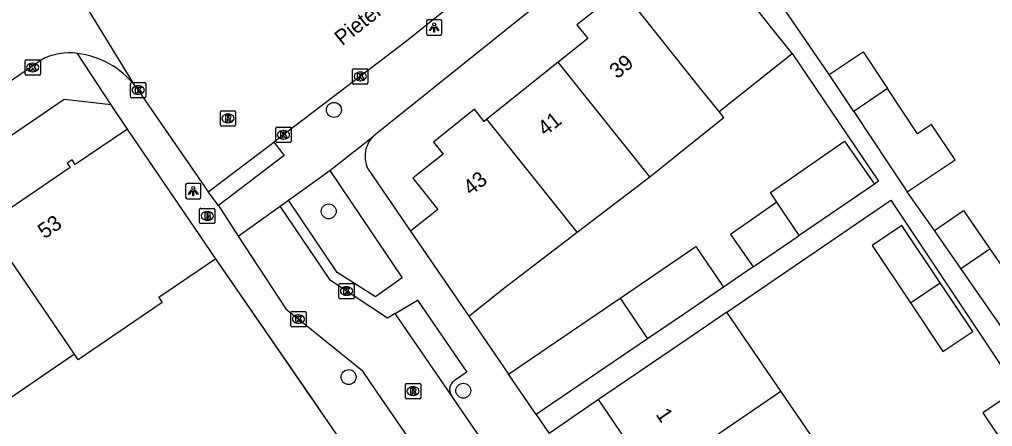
# Model space of a CAD drawing. Extents: x 157466 to 158888, y 383063 to 384677.
# Drawn here: x 158145.9 to 158209.5, y 383911.7 to 383938.3 of the extents above; entities that cross this region are included whole.
import ezdxf

# ---------------------------------------------------------------- set-up
doc = ezdxf.new("R2010")
doc.units = 0
for name, color, linetype in [('IMGEO_Boom', 7, 'Continuous'), ('IMGEO_Brandkraan', 7, 'Continuous'), ('IMGEO_Kolk', 7, 'Continuous'), ('IMGEO_Lichtpunt', 7, 'Continuous'), ('IMGEO_Muur', 7, 'Continuous'), ('IMGEO_Openbare_ruimte_label', 7, 'Continuous'), ('IMGEO_Pand', 7, 'Continuous'), ('IMGEO_Pand_nummerreeks', 7, 'Continuous'), ('IMGEO_Rijbaan_lokaal_open', 7, 'Continuous'), ('IMGEO_Rioolput', 7, 'Continuous'), ('IMGEO_Voetpad_open', 7, 'Continuous')]:
    doc.layers.add(name, color=color, linetype=linetype)

msp = doc.modelspace()

# ---------------------------------------------------------------- linework, layer by layer
at = {"layer": 'IMGEO_Boom'}
for centre in [(158166.45, 383932.409), (158166.107, 383925.767), (158167.41, 383914.922), (158174.912, 383914.03)]:
    msp.add_circle(centre, 0.489, dxfattribs=at)
at = {"layer": 'IMGEO_Brandkraan'}
for p, q in [((158157.668, 383925.039), (158157.668, 383925.891)), ((158157.743, 383925.965), (158158.595, 383925.965)), ((158158.156, 383925.745), (158158.181, 383925.745)), ((158158.669, 383925.891), (158158.669, 383925.039)), ((158158.595, 383924.965), (158157.743, 383924.965)), ((158158.179, 383925.185), (158158.154, 383925.185))]:
    msp.add_line(p, q, dxfattribs=at)
for points in [[(158157.668, 383925.039), (158157.668, 383925.891)], [(158157.743, 383925.965), (158158.595, 383925.965)], [(158158.016, 383925.665), (158158.016, 383925.265), (158158.229, 383925.265)], [(158158.247, 383925.665), (158158.016, 383925.665)], [(158158.195, 383925.584), (158158.141, 383925.584), (158158.141, 383925.508)], [(158158.141, 383925.508), (158158.194, 383925.508)], [(158158.203, 383925.432), (158158.141, 383925.432), (158158.141, 383925.351)], [(158158.669, 383925.891), (158158.669, 383925.039)], [(158158.595, 383924.965), (158157.743, 383924.965)], [(158158.141, 383925.351), (158158.203, 383925.351)]]:
    msp.add_lwpolyline(points, dxfattribs=at)
for centre, radius, start, end in [((158157.745, 383925.889), 0.0765, 91.55205, 178.44795), ((158157.745, 383925.889), 0.0765, 91.55205, 178.44795), ((158158.196, 383925.546), 0.0379, 267.82845, 90.93552), ((158158.204, 383925.391), 0.0404, 269.87594, 90.50774), ((158158.251, 383925.52), 0.145, 59.4692, 91.53667), ((158158.276, 383925.567), 0.0922, 285.51372, 58.15012), ((158158.281, 383925.375), 0.105, 301.31148, 78.98903), ((158158.593, 383925.889), 0.0765, 1.55205, 88.44795), ((158158.593, 383925.889), 0.0765, 1.55205, 88.44795), ((158157.745, 383925.041), 0.0765, 181.55205, 268.44795), ((158157.745, 383925.041), 0.0765, 181.55205, 268.44795), ((158158.235, 383925.516), 0.251, 268.66757, 293.53466), ((158158.593, 383925.041), 0.0765, 271.55205, 358.44795), ((158158.593, 383925.041), 0.0765, 271.55205, 358.44795)]:
    msp.add_arc(centre, radius, start, end, dxfattribs=at)
for centre, major_axis, ratio, start_param, end_param in [((158158.155, 383925.465), (-0.387, 0.002), 0.722429, 4.712389, 7.853982), ((158158.18, 383925.465), (-0.39, 0.002), 0.717154, 1.570796, 4.712389)]:
    msp.add_ellipse(centre, major_axis=major_axis, ratio=ratio, start_param=start_param, end_param=end_param, dxfattribs=at)
at = {"layer": 'IMGEO_Kolk'}
for p, q in [((158146.248, 383934.757), (158146.248, 383935.609)), ((158146.323, 383935.683), (158147.175, 383935.683)), ((158147.249, 383935.609), (158147.249, 383934.757)), ((158146.736, 383935.463), (158146.761, 383935.463)), ((158167.674, 383934.173), (158167.674, 383935.025)), ((158167.749, 383935.099), (158168.601, 383935.099)), ((158168.675, 383935.025), (158168.675, 383934.173)), ((158147.175, 383934.683), (158146.323, 383934.683)), ((158146.759, 383934.903), (158146.734, 383934.903)), ((158168.162, 383934.879), (158168.187, 383934.879)), ((158153.15, 383933.278), (158153.15, 383934.13)), ((158153.225, 383934.204), (158154.077, 383934.204)), ((158153.638, 383933.984), (158153.663, 383933.984)), ((158154.151, 383934.13), (158154.151, 383933.278)), ((158168.601, 383934.099), (158167.749, 383934.099)), ((158168.185, 383934.319), (158168.16, 383934.319)), ((158154.077, 383933.204), (158153.225, 383933.204)), ((158153.661, 383933.424), (158153.636, 383933.424)), ((158162.646, 383930.348), (158162.646, 383931.2)), ((158162.721, 383931.274), (158163.573, 383931.274)), ((158163.647, 383931.2), (158163.647, 383930.348)), ((158163.134, 383931.054), (158163.159, 383931.054)), ((158163.573, 383930.274), (158162.721, 383930.274)), ((158163.157, 383930.494), (158163.132, 383930.494)), ((158166.775, 383920.126), (158166.775, 383920.978)), ((158166.85, 383921.052), (158167.702, 383921.052)), ((158167.776, 383920.978), (158167.776, 383920.126)), ((158167.263, 383920.832), (158167.288, 383920.832)), ((158167.702, 383920.052), (158166.85, 383920.052)), ((158167.286, 383920.272), (158167.261, 383920.272)), ((158163.634, 383918.286), (158163.634, 383919.138)), ((158163.709, 383919.212), (158164.561, 383919.212)), ((158164.635, 383919.138), (158164.635, 383918.286)), ((158164.145, 383918.432), (158164.12, 383918.432)), ((158164.122, 383918.992), (158164.147, 383918.992)), ((158164.561, 383918.212), (158163.709, 383918.212))]:
    msp.add_line(p, q, dxfattribs=at)
for points in [[(158146.248, 383934.757), (158146.248, 383935.609)], [(158146.323, 383935.683), (158147.175, 383935.683)], [(158147.249, 383935.609), (158147.249, 383934.757)], [(158146.569, 383935.383), (158146.692, 383935.383), (158146.692, 383935.232), (158146.822, 383935.383), (158146.986, 383935.383), (158146.84, 383935.232), (158146.993, 383934.983), (158146.841, 383934.983), (158146.756, 383935.147), (158146.692, 383935.08), (158146.692, 383934.983), (158146.569, 383934.983), (158146.569, 383935.383)], [(158167.674, 383934.173), (158167.674, 383935.025)], [(158167.749, 383935.099), (158168.601, 383935.099)], [(158168.675, 383935.025), (158168.675, 383934.173)], [(158147.175, 383934.683), (158146.323, 383934.683)], [(158167.995, 383934.799), (158168.118, 383934.799), (158168.118, 383934.648), (158168.248, 383934.799), (158168.412, 383934.799), (158168.266, 383934.648), (158168.419, 383934.399), (158168.267, 383934.399), (158168.182, 383934.563), (158168.118, 383934.496), (158168.118, 383934.399), (158167.995, 383934.399), (158167.995, 383934.799)], [(158153.15, 383933.278), (158153.15, 383934.13)], [(158153.225, 383934.204), (158154.077, 383934.204)], [(158153.471, 383933.904), (158153.594, 383933.904), (158153.594, 383933.753), (158153.724, 383933.904), (158153.888, 383933.904), (158153.742, 383933.753), (158153.895, 383933.504), (158153.743, 383933.504), (158153.658, 383933.668), (158153.594, 383933.601), (158153.594, 383933.504), (158153.471, 383933.504), (158153.471, 383933.904)], [(158154.151, 383934.13), (158154.151, 383933.278)], [(158168.601, 383934.099), (158167.749, 383934.099)], [(158154.077, 383933.204), (158153.225, 383933.204)], [(158162.646, 383930.348), (158162.646, 383931.2)], [(158162.721, 383931.274), (158163.573, 383931.274)], [(158163.647, 383931.2), (158163.647, 383930.348)], [(158162.967, 383930.974), (158163.09, 383930.974), (158163.09, 383930.823), (158163.22, 383930.974), (158163.384, 383930.974), (158163.238, 383930.823), (158163.391, 383930.574), (158163.239, 383930.574), (158163.154, 383930.738), (158163.09, 383930.671), (158163.09, 383930.574), (158162.967, 383930.574), (158162.967, 383930.974)], [(158163.573, 383930.274), (158162.721, 383930.274)], [(158166.775, 383920.126), (158166.775, 383920.978)], [(158166.85, 383921.052), (158167.702, 383921.052)], [(158167.776, 383920.978), (158167.776, 383920.126)], [(158167.096, 383920.752), (158167.219, 383920.752), (158167.219, 383920.601), (158167.349, 383920.752), (158167.513, 383920.752), (158167.367, 383920.601), (158167.52, 383920.352), (158167.368, 383920.352), (158167.283, 383920.516), (158167.219, 383920.449), (158167.219, 383920.352), (158167.096, 383920.352), (158167.096, 383920.752)], [(158167.702, 383920.052), (158166.85, 383920.052)], [(158163.634, 383918.286), (158163.634, 383919.138)], [(158163.709, 383919.212), (158164.561, 383919.212)], [(158164.635, 383919.138), (158164.635, 383918.286)], [(158163.955, 383918.912), (158164.078, 383918.912), (158164.078, 383918.761), (158164.208, 383918.912), (158164.372, 383918.912), (158164.226, 383918.761), (158164.379, 383918.512), (158164.227, 383918.512), (158164.142, 383918.676), (158164.078, 383918.609), (158164.078, 383918.512), (158163.955, 383918.512), (158163.955, 383918.912)], [(158164.561, 383918.212), (158163.709, 383918.212)]]:
    msp.add_lwpolyline(points, dxfattribs=at)
for centre, start, end in [((158146.325, 383935.607), 91.55205, 178.44795), ((158146.325, 383935.607), 91.55205, 178.44795), ((158147.173, 383935.607), 1.55205, 88.44795), ((158147.173, 383935.607), 1.55205, 88.44795), ((158167.751, 383935.023), 91.55205, 178.44795), ((158167.751, 383935.023), 91.55205, 178.44795), ((158168.599, 383935.023), 1.55205, 88.44795), ((158168.599, 383935.023), 1.55205, 88.44795), ((158146.325, 383934.759), 181.55205, 268.44795), ((158146.325, 383934.759), 181.55205, 268.44795), ((158147.173, 383934.759), 271.55205, 358.44795), ((158147.173, 383934.759), 271.55205, 358.44795), ((158153.227, 383934.128), 91.55205, 178.44795), ((158153.227, 383934.128), 91.55205, 178.44795), ((158154.075, 383934.128), 1.55205, 88.44795), ((158154.075, 383934.128), 1.55205, 88.44795), ((158167.751, 383934.175), 181.55205, 268.44795), ((158167.751, 383934.175), 181.55205, 268.44795), ((158168.599, 383934.175), 271.55205, 358.44795), ((158168.599, 383934.175), 271.55205, 358.44795), ((158153.227, 383933.28), 181.55205, 268.44795), ((158153.227, 383933.28), 181.55205, 268.44795), ((158154.075, 383933.28), 271.55205, 358.44795), ((158154.075, 383933.28), 271.55205, 358.44795), ((158162.723, 383931.198), 91.55205, 178.44795), ((158162.723, 383931.198), 91.55205, 178.44795), ((158163.571, 383931.198), 1.55205, 88.44795), ((158163.571, 383931.198), 1.55205, 88.44795), ((158162.723, 383930.35), 181.55205, 268.44795), ((158162.723, 383930.35), 181.55205, 268.44795), ((158163.571, 383930.35), 271.55205, 358.44795), ((158163.571, 383930.35), 271.55205, 358.44795), ((158166.852, 383920.976), 91.55205, 178.44795), ((158166.852, 383920.976), 91.55205, 178.44795), ((158167.7, 383920.976), 1.55205, 88.44795), ((158167.7, 383920.976), 1.55205, 88.44795), ((158166.852, 383920.128), 181.55205, 268.44795), ((158166.852, 383920.128), 181.55205, 268.44795), ((158167.7, 383920.128), 271.55205, 358.44795), ((158167.7, 383920.128), 271.55205, 358.44795), ((158163.711, 383919.136), 91.55205, 178.44795), ((158163.711, 383919.136), 91.55205, 178.44795), ((158164.559, 383919.136), 1.55205, 88.44795), ((158164.559, 383919.136), 1.55205, 88.44795), ((158163.711, 383918.288), 181.55205, 268.44795), ((158163.711, 383918.288), 181.55205, 268.44795), ((158164.559, 383918.288), 271.55205, 358.44795), ((158164.559, 383918.288), 271.55205, 358.44795)]:
    msp.add_arc(centre, 0.0765, start, end, dxfattribs=at)
for centre, major_axis, ratio, start_param, end_param in [((158146.735, 383935.183), (-0.387, 0.002), 0.722429, 4.712389, 7.853982), ((158146.76, 383935.183), (-0.39, 0.002), 0.717154, 1.570796, 4.712389), ((158168.161, 383934.599), (-0.387, 0.002), 0.722429, 4.712389, 7.853982), ((158168.186, 383934.599), (-0.39, 0.002), 0.717154, 1.570796, 4.712389), ((158153.637, 383933.704), (-0.387, 0.002), 0.722429, 4.712389, 7.853982), ((158153.662, 383933.704), (-0.39, 0.002), 0.717154, 1.570796, 4.712389), ((158163.133, 383930.774), (-0.387, 0.002), 0.722429, 4.712389, 7.853982), ((158163.158, 383930.774), (-0.39, 0.002), 0.717154, 1.570796, 4.712389), ((158167.262, 383920.552), (-0.387, 0.002), 0.722429, 4.712389, 7.853982), ((158167.287, 383920.552), (-0.39, 0.002), 0.717154, 1.570796, 4.712389), ((158164.121, 383918.712), (-0.387, 0.002), 0.722429, 4.712389, 7.853982), ((158164.146, 383918.712), (-0.39, 0.002), 0.717154, 1.570796, 4.712389)]:
    msp.add_ellipse(centre, major_axis=major_axis, ratio=ratio, start_param=start_param, end_param=end_param, dxfattribs=at)
at = {"layer": 'IMGEO_Lichtpunt'}
for p, q in [((158172.508, 383938.205), (158172.508, 383937.398)), ((158172.508, 383938.205), (158172.508, 383937.398)), ((158173.41, 383938.3), (158172.602, 383938.3)), ((158173.41, 383938.3), (158172.602, 383938.3)), ((158173.504, 383937.398), (158173.504, 383938.205)), ((158173.504, 383937.398), (158173.504, 383938.205)), ((158172.602, 383937.304), (158173.41, 383937.304)), ((158172.602, 383937.304), (158173.41, 383937.304)), ((158156.75, 383927.494), (158156.75, 383926.687)), ((158156.75, 383927.494), (158156.75, 383926.687)), ((158157.652, 383927.589), (158156.844, 383927.589)), ((158157.652, 383927.589), (158156.844, 383927.589)), ((158157.746, 383926.687), (158157.746, 383927.494)), ((158157.746, 383926.687), (158157.746, 383927.494)), ((158156.844, 383926.593), (158157.652, 383926.593)), ((158156.844, 383926.593), (158157.652, 383926.593))]:
    msp.add_line(p, q, dxfattribs=at)
for points in [[(158172.882, 383937.869), (158172.921, 383937.841), (158172.733, 383937.579), (158172.695, 383937.606), (158172.882, 383937.869)], [(158172.984, 383937.821), (158173.031, 383937.821), (158173.031, 383937.499), (158172.984, 383937.499), (158172.984, 383937.821)], [(158173.094, 383937.841), (158173.132, 383937.868), (158173.319, 383937.606), (158173.28, 383937.578), (158173.094, 383937.841)], [(158157.124, 383927.158), (158157.163, 383927.13), (158156.975, 383926.868), (158156.937, 383926.895), (158157.124, 383927.158)], [(158157.226, 383927.11), (158157.273, 383927.11), (158157.273, 383926.788), (158157.226, 383926.788), (158157.226, 383927.11)], [(158157.336, 383927.13), (158157.374, 383927.157), (158157.561, 383926.895), (158157.522, 383926.867), (158157.336, 383927.13)]]:
    msp.add_lwpolyline(points, dxfattribs=at)
for centre in [(158173.007, 383938.003), (158157.249, 383927.292)]:
    msp.add_circle(centre, 0.0994, dxfattribs=at)
for centre, start, end in [((158172.602, 383938.205), 90, 180), ((158172.602, 383938.205), 90, 180), ((158173.41, 383938.205), 0, 90), ((158173.41, 383938.205), 0, 90), ((158172.602, 383937.398), 180, 270), ((158172.602, 383937.398), 180, 270), ((158173.41, 383937.398), 270, 0), ((158173.41, 383937.398), 270, 360), ((158156.844, 383927.494), 90, 180), ((158156.844, 383927.494), 90, 180), ((158157.652, 383927.494), 0, 90), ((158157.652, 383927.494), 0, 90), ((158156.844, 383926.687), 180, 270), ((158156.844, 383926.687), 180, 270), ((158157.652, 383926.687), 270, 0), ((158157.652, 383926.687), 270, 360)]:
    msp.add_arc(centre, 0.0946, start, end, dxfattribs=at)
at = {"layer": 'IMGEO_Muur'}
msp.add_lwpolyline([(158165.458, 383912.895), (158158.725, 383922.665)], dxfattribs=at)
at = {"layer": 'IMGEO_Pand'}
for points in [[(158196.414, 383936.107), (158195.096, 383937.755), (158193.861, 383939.302), (158190.74, 383943.208)], [(158185.969, 383939.398), (158185.723, 383939.202), (158185.012, 383940.092), (158182.347, 383937.964), (158183.059, 383937.074), (158181.123, 383935.527)], [(158191.643, 383932.296), (158190.325, 383933.945), (158185.969, 383939.398)], [(158191.643, 383932.296), (158196.414, 383936.107)], [(158198.839, 383934.732), (158201.062, 383936.206), (158202.658, 383933.799)], [(158181.123, 383935.527), (158176.457, 383931.801)], [(158187.111, 383928.03), (158185.478, 383930.075), (158181.123, 383935.527)], [(158200.455, 383932.295), (158198.839, 383934.732)], [(158202.658, 383933.799), (158200.455, 383932.295)], [(158203.934, 383927.047), (158207.083, 383929.135), (158205.542, 383931.459), (158204.617, 383930.845), (158202.658, 383933.799)], [(158176.457, 383931.801), (158176.277, 383931.657), (158175.647, 383932.448), (158172.959, 383930.301), (158173.589, 383929.51), (158171.612, 383927.932), (158173.242, 383925.891), (158171.465, 383924.472)], [(158182.366, 383924.402), (158180.812, 383926.348), (158176.457, 383931.801)], [(158187.111, 383928.03), (158189.475, 383929.918), (158191.958, 383931.901), (158191.643, 383932.296)], [(158200.455, 383932.295), (158202.763, 383928.814), (158203.934, 383927.047)], [(158152.941, 383931.151), (158149.537, 383928.829), (158149.329, 383929.135), (158149.005, 383928.914), (158149.195, 383928.636), (158143.817, 383924.969), (158143.622, 383925.254), (158143.509, 383925.177)], [(158158.725, 383922.665), (158152.941, 383931.151)], [(158195.422, 383926.378), (158194.995, 383926.991), (158199.838, 383930.362), (158201.798, 383927.546)], [(158182.366, 383924.402), (158187.111, 383928.03)], [(158201.798, 383927.546), (158196.866, 383924.183)], [(158195.422, 383926.378), (158192.381, 383924.261), (158193.862, 383922.133)], [(158196.866, 383924.183), (158195.422, 383926.378)], [(158205.723, 383924.504), (158207.617, 383925.816), (158209.35, 383923.315)], [(158149.477, 383916.417), (158143.509, 383925.177)], [(158206.102, 383921.098), (158203.599, 383924.844), (158201.646, 383923.54), (158204.161, 383919.775)], [(158171.465, 383924.472), (158175.279, 383918.903)], [(158175.279, 383918.903), (158177.624, 383920.775), (158182.366, 383924.402)], [(158193.862, 383922.133), (158196.866, 383924.183)], [(158207.455, 383922.022), (158205.723, 383924.504)], [(158185.173, 383920.093), (158187.499, 383921.679), (158190.112, 383923.46), (158191.92, 383920.808)], [(158207.455, 383922.022), (158209.35, 383923.315)], [(158209.35, 383923.315), (158212.557, 383918.686), (158210.687, 383917.391)], [(158158.725, 383922.665), (158155.001, 383920.125), (158155.227, 383919.794), (158149.73, 383916.045), (158149.477, 383916.417)], [(158210.687, 383917.391), (158207.455, 383922.022)], [(158204.161, 383919.775), (158206.102, 383921.098)], [(158204.161, 383919.775), (158206.276, 383916.604), (158208.231, 383917.91), (158206.102, 383921.098)], [(158191.92, 383920.808), (158189.307, 383919.027), (158186.964, 383917.429)], [(158177.873, 383915.116), (158185.173, 383920.093)], [(158185.173, 383920.093), (158186.964, 383917.429)], [(158192.147, 383919.173), (158189.521, 383917.381), (158187.885, 383916.265), (158183.753, 383913.448)], [(158195.681, 383913.992), (158192.147, 383919.173)], [(158186.964, 383917.429), (158179.681, 383912.464)], [(158149.477, 383916.417), (158143.722, 383912.494)], [(158179.681, 383912.464), (158177.873, 383915.116)], [(158187.286, 383908.267), (158195.681, 383913.992)], [(158198.981, 383909.155), (158195.681, 383913.992)], [(158187.286, 383908.267), (158183.753, 383913.448)], [(158212.846, 383911.111), (158210.948, 383913.958), (158208.892, 383912.587), (158210.804, 383909.719)]]:
    msp.add_lwpolyline(points, dxfattribs=at)
at = {"layer": 'IMGEO_Rijbaan_lokaal_open'}
for points in [[(158187.816, 383950.228), (158171.199, 383936.902), (158162.527, 383930.304)], [(158153.422, 383933.994), (158144.505, 383948.544)], [(158137.658, 383929.066), (158147.296, 383935.673)], [(158153.422, 383933.994), (158158.232, 383927.036)], [(158158.232, 383927.036), (158162.527, 383930.304)], [(158160.19, 383924.14), (158162.936, 383926.11)], [(158170.461, 383919.081), (158169.956, 383918.78), (158166.219, 383921.249), (158162.936, 383926.11)], [(158160.19, 383924.14), (158163.296, 383919.392), (158168.274, 383915.37), (158168.829, 383914.557), (158172.255, 383909.541), (158172.66, 383908.948)], [(158174.14, 383913.71), (158170.461, 383919.081)], [(158177.382, 383908.978), (158176.79, 383909.842), (158174.641, 383912.98), (158174.14, 383913.71)]]:
    msp.add_lwpolyline(points, dxfattribs=at)
for centre, radius, start, end in [((158149.125, 383932.366), 3.779, 81.63545, 118.94881), ((158148.991, 383930.509), 5.638, 38.18093, 83.02663)]:
    msp.add_arc(centre, radius, start, end, dxfattribs=at)
at = {"layer": 'IMGEO_Rioolput'}
for p, q in [((158159.021, 383931.424), (158159.021, 383932.276)), ((158159.096, 383932.35), (158159.948, 383932.35)), ((158159.509, 383932.13), (158159.534, 383932.13)), ((158160.022, 383932.276), (158160.022, 383931.424)), ((158159.948, 383931.35), (158159.096, 383931.35)), ((158159.532, 383931.57), (158159.507, 383931.57)), ((158171.123, 383913.579), (158171.123, 383914.431)), ((158171.198, 383914.505), (158172.05, 383914.505)), ((158171.611, 383914.285), (158171.636, 383914.285)), ((158172.124, 383914.431), (158172.124, 383913.579)), ((158172.05, 383913.505), (158171.198, 383913.505)), ((158171.634, 383913.725), (158171.609, 383913.725))]:
    msp.add_line(p, q, dxfattribs=at)
for points in [[(158159.021, 383931.424), (158159.021, 383932.276)], [(158159.096, 383932.35), (158159.948, 383932.35)], [(158159.61, 383932.048), (158159.358, 383932.05), (158159.358, 383931.65)], [(158159.358, 383931.65), (158159.482, 383931.65), (158159.482, 383931.812), (158159.493, 383931.812)], [(158159.536, 383931.969), (158159.482, 383931.969), (158159.482, 383931.888)], [(158159.482, 383931.888), (158159.534, 383931.888)], [(158160.022, 383932.276), (158160.022, 383931.424)], [(158159.948, 383931.35), (158159.096, 383931.35)], [(158159.54, 383931.783), (158159.611, 383931.65), (158159.751, 383931.65), (158159.686, 383931.776)], [(158171.123, 383913.579), (158171.123, 383914.431)], [(158171.198, 383914.505), (158172.05, 383914.505)], [(158171.712, 383914.203), (158171.46, 383914.205), (158171.46, 383913.805)], [(158171.638, 383914.124), (158171.584, 383914.124), (158171.584, 383914.043)], [(158171.584, 383914.043), (158171.636, 383914.043)], [(158172.124, 383914.431), (158172.124, 383913.579)], [(158172.05, 383913.505), (158171.198, 383913.505)], [(158171.46, 383913.805), (158171.584, 383913.805), (158171.584, 383913.967), (158171.595, 383913.967)], [(158171.642, 383913.938), (158171.713, 383913.805), (158171.853, 383913.805), (158171.788, 383913.931)]]:
    msp.add_lwpolyline(points, dxfattribs=at)
for centre, radius, start, end in [((158159.098, 383932.274), 0.0765, 91.55205, 178.44795), ((158159.098, 383932.274), 0.0765, 91.55205, 178.44795), ((158159.492, 383931.759), 0.0533, 26.02933, 88.69889), ((158159.518, 383932.077), 0.19, 274.7715, 282.96867), ((158159.542, 383931.873), 0.0964, 77.00612, 93.18647), ((158159.556, 383931.93), 0.0378, 276.66336, 79.67722), ((158159.609, 383931.938), 0.109, 350.36119, 89.41601), ((158159.607, 383931.938), 0.112, 277.58423, 350.98172), ((158159.591, 383931.723), 0.108, 29.51342, 73.79051), ((158159.946, 383932.274), 0.0765, 1.55205, 88.44795), ((158159.946, 383932.274), 0.0765, 1.55205, 88.44795), ((158159.098, 383931.426), 0.0765, 181.55205, 268.44795), ((158159.098, 383931.426), 0.0765, 181.55205, 268.44795), ((158159.946, 383931.426), 0.0765, 271.55205, 358.44795), ((158159.946, 383931.426), 0.0765, 271.55205, 358.44795), ((158171.2, 383914.429), 0.0765, 91.55205, 178.44795), ((158171.2, 383914.429), 0.0765, 91.55205, 178.44795), ((158171.62, 383914.232), 0.19, 274.7715, 282.96867), ((158171.644, 383914.028), 0.0964, 77.00612, 93.18647), ((158171.658, 383914.085), 0.0378, 276.66336, 79.67722), ((158171.711, 383914.093), 0.109, 350.36119, 89.41601), ((158171.709, 383914.093), 0.112, 277.58423, 350.98172), ((158171.693, 383913.878), 0.108, 29.51342, 73.79051), ((158172.048, 383914.429), 0.0765, 1.55205, 88.44795), ((158172.048, 383914.429), 0.0765, 1.55205, 88.44795), ((158171.2, 383913.581), 0.0765, 181.55205, 268.44795), ((158171.2, 383913.581), 0.0765, 181.55205, 268.44795), ((158171.594, 383913.914), 0.0533, 26.02933, 88.69889), ((158172.048, 383913.581), 0.0765, 271.55205, 358.44795), ((158172.048, 383913.581), 0.0765, 271.55205, 358.44795)]:
    msp.add_arc(centre, radius, start, end, dxfattribs=at)
for centre, major_axis, ratio, start_param, end_param in [((158159.508, 383931.85), (-0.387, 0.002), 0.722429, 4.712389, 7.853982), ((158159.533, 383931.85), (-0.39, 0.002), 0.717154, 1.570796, 4.712389), ((158171.61, 383914.005), (-0.387, 0.002), 0.722429, 4.712389, 7.853982), ((158171.635, 383914.005), (-0.39, 0.002), 0.717154, 1.570796, 4.712389)]:
    msp.add_ellipse(centre, major_axis=major_axis, ratio=ratio, start_param=start_param, end_param=end_param, dxfattribs=at)
at = {"layer": 'IMGEO_Voetpad_open'}
for points in [[(158188.35, 383946.199), (158169.17, 383930.808), (158169.046, 383930.698)], [(158198.839, 383934.732), (158195.423, 383939.736)], [(158151.882, 383932.744), (158149.675, 383936.105)], [(158196.414, 383936.107), (158202.074, 383927.734), (158201.798, 383927.546)], [(158151.882, 383932.744), (158148.818, 383933.08), (158107.25, 383904.692)], [(158152.941, 383931.151), (158151.882, 383932.744)], [(158166.172, 383928.431), (158169.046, 383930.698)], [(158169.046, 383930.698), (158168.932, 383930.577), (158168.83, 383930.447), (158168.739, 383930.308), (158168.662, 383930.161), (158168.598, 383930.008), (158168.547, 383929.85), (158168.511, 383929.688), (158168.49, 383929.524), (158168.483, 383929.358), (158168.492, 383929.192), (158168.515, 383929.028), (158168.552, 383928.866), (158168.604, 383928.709), (158168.67, 383928.556), (158168.68, 383928.536), (158171.465, 383924.472)], [(158162.527, 383930.304), (158163.193, 383929.429), (158158.898, 383926.161)], [(158163.471, 383926.494), (158166.172, 383928.431)], [(158166.172, 383928.431), (158170.91, 383921.418), (158169.16, 383920.163), (158166.664, 383921.768), (158163.471, 383926.494)], [(158158.898, 383926.161), (158158.232, 383927.036)], [(158205.723, 383924.504), (158203.934, 383927.047)], [(158158.898, 383926.161), (158160.19, 383924.14)], [(158162.936, 383926.11), (158163.471, 383926.494)], [(158192.147, 383919.173), (158202.867, 383926.489), (158216.314, 383906.301)], [(158168.836, 383907.967), (158158.725, 383922.665)], [(158193.862, 383922.133), (158191.92, 383920.808)], [(158170.461, 383919.081), (158171.92, 383919.951), (158175.144, 383915.245), (158174.323, 383914.682), (158174.273, 383914.645), (158174.227, 383914.603), (158174.184, 383914.558), (158174.146, 383914.509), (158174.112, 383914.456), (158174.083, 383914.401), (158174.059, 383914.344), (158174.04, 383914.284), (158174.027, 383914.223), (158174.019, 383914.162), (158174.017, 383914.099), (158174.02, 383914.037), (158174.029, 383913.976), (158174.043, 383913.915), (158174.063, 383913.856), (158174.088, 383913.799), (158174.118, 383913.744), (158174.14, 383913.71)], [(158175.279, 383918.903), (158177.873, 383915.116)], [(158183.753, 383913.448), (158180.524, 383911.235)], [(158179.681, 383912.464), (158180.524, 383911.235)]]:
    msp.add_lwpolyline(points, dxfattribs=at)

# ---------------------------------------------------------------- texts
at = {"layer": 'IMGEO_Openbare_ruimte_label'}
msp.add_text('Pieter Stockmanslaan', height=1, rotation=38.74928, dxfattribs=at).set_placement((158166.989, 383936.57))
at = {"layer": 'IMGEO_Pand_nummerreeks'}
for s, rotation, p in [('39', 38.61163, (158184.969, 383934.4)), ('41', 38.61163, (158180.275, 383930.652)), ('43', 38.61163, (158175.405, 383926.762)), ('53', 34.28056, (158147.517, 383923.931)), ('1', 304.29385, (158187.466, 383912.476))]:
    msp.add_text(s, height=1, rotation=rotation, dxfattribs=at).set_placement(p)

doc.saveas('drawing.dxf')
